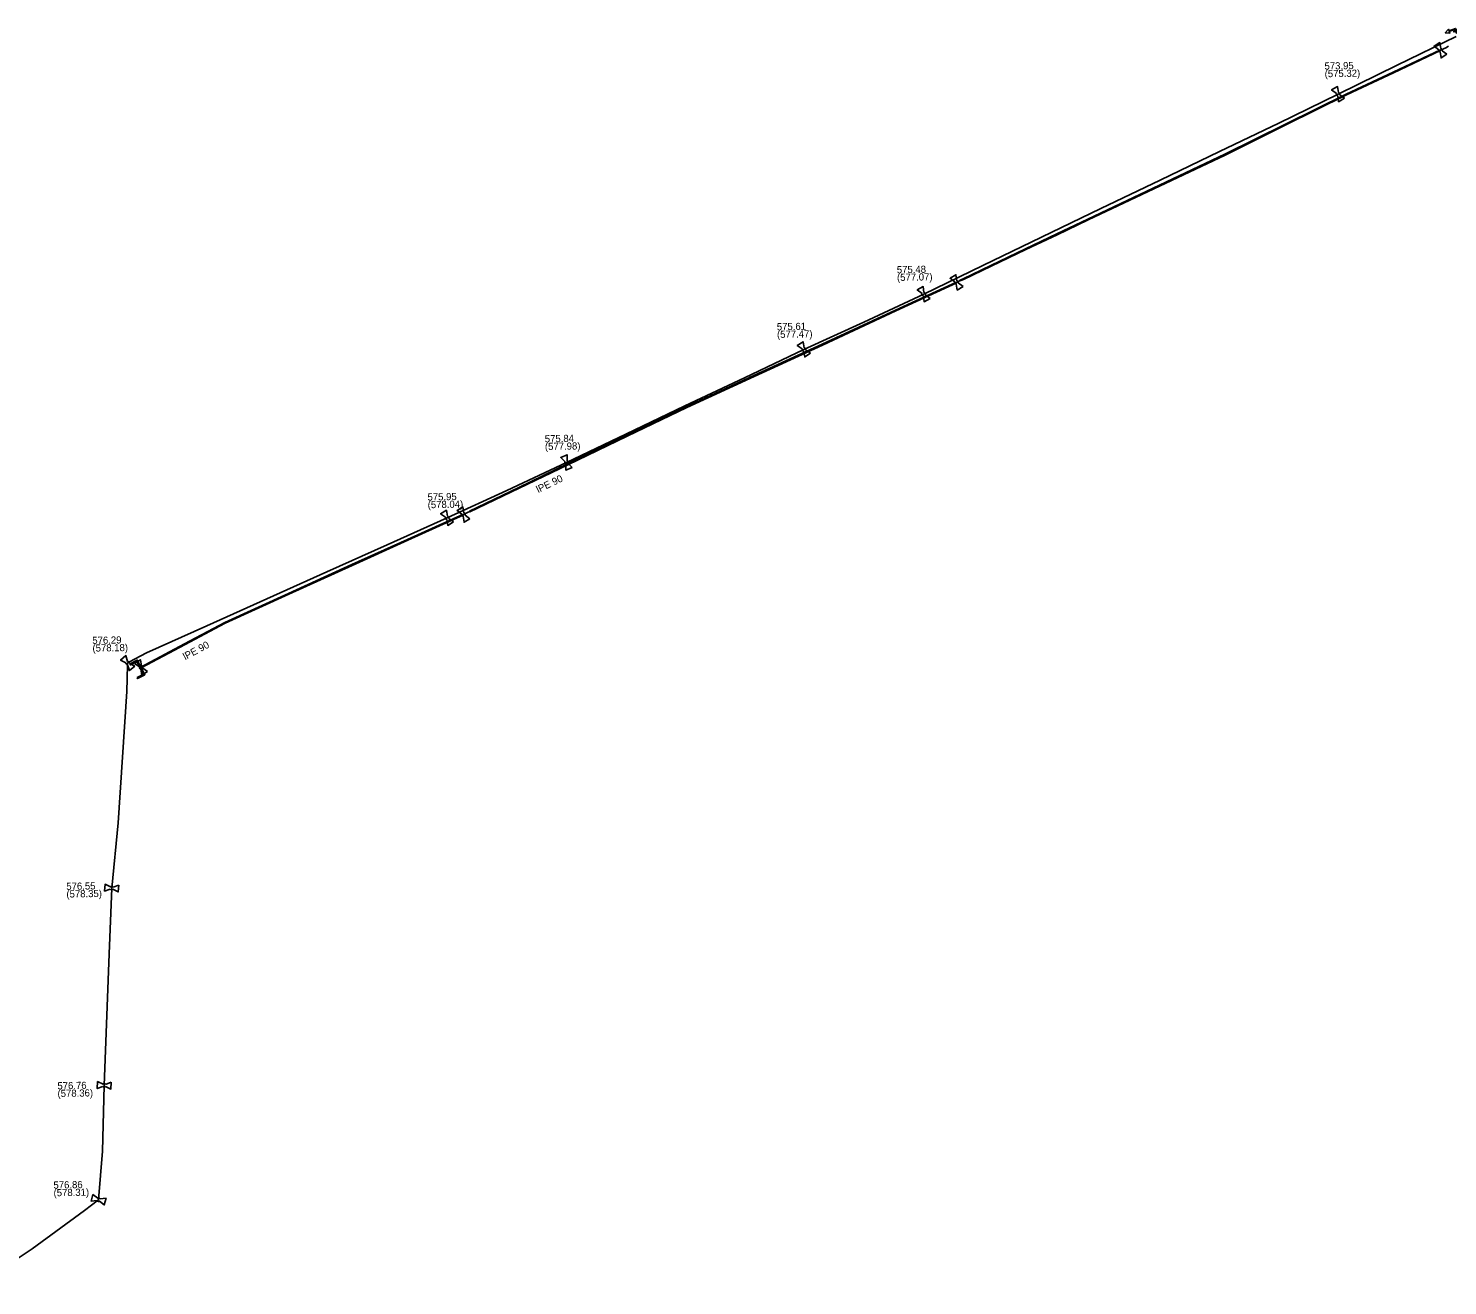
# Model space of a CAD drawing. Extents: x -643842 to -636370, y -1119190 to -1110210.
# Drawn here: x -642450.8 to -642192.2, y -1116709 to -1116479.8 of the extents above; entities that cross this region are included whole.
import ezdxf

# ---------------------------------------------------------------- set-up
doc = ezdxf.new("R2010")
doc.units = 0
for name, color, linetype in [('3', 7, 'Continuous'), ('Default', 7, 'Continuous'), ('Level 20', 7, 'Continuous'), ('Level 21', 7, 'Continuous'), ('Level 27', 7, 'Continuous'), ('Level 28', 7, 'Continuous'), ('Level 29', 7, 'Continuous'), ('Level 30', 7, 'Continuous'), ('Level 33', 7, 'Continuous')]:
    doc.layers.add(name, color=color, linetype=linetype)

msp = doc.modelspace()

# ---------------------------------------------------------------- linework, layer by layer
at = {"layer": '3'}
msp.add_lwpolyline([(-642431.02, -1116598.16), (-642429.86, -1116597.55), (-642431.07, -1116595.22), (-642432.24, -1116595.83), (-642432.32, -1116595.67), (-642431, -1116594.97), (-642429.6, -1116597.63), (-642430.93, -1116598.32), (-642431.02, -1116598.16)], dxfattribs=at)
at = {"layer": 'Default'}
for points in [[(-642193.54, -1116484.1), (-642193.59, -1116484.09), (-642193.64, -1116484.06), (-642193.72, -1116484.02), (-642193.76, -1116483.95), (-642193.8, -1116483.88), (-642193.8, -1116483.8), (-642193.8, -1116483.74), (-642193.79, -1116483.69)], [(-642193.44, -1116483.48), (-642193.39, -1116483.49), (-642193.34, -1116483.52), (-642193.26, -1116483.56), (-642193.22, -1116483.63), (-642193.18, -1116483.7), (-642193.18, -1116483.79), (-642193.18, -1116483.84), (-642193.19, -1116483.89)], [(-642212.22, -1116492.11), (-642212.27, -1116492.1), (-642212.31, -1116492.07), (-642212.39, -1116492.03), (-642212.43, -1116491.96), (-642212.47, -1116491.89), (-642212.47, -1116491.8), (-642212.47, -1116491.75), (-642212.46, -1116491.7)], [(-642212.1, -1116491.49), (-642212.05, -1116491.5), (-642212, -1116491.53), (-642211.93, -1116491.57), (-642211.89, -1116491.64), (-642211.85, -1116491.71), (-642211.85, -1116491.8), (-642211.85, -1116491.85), (-642211.86, -1116491.9)], [(-642281.73, -1116526.42), (-642281.78, -1116526.41), (-642281.83, -1116526.38), (-642281.91, -1116526.34), (-642281.95, -1116526.27), (-642281.99, -1116526.2), (-642281.99, -1116526.12), (-642281.99, -1116526.06), (-642281.98, -1116526.01)], [(-642281.63, -1116525.8), (-642281.58, -1116525.81), (-642281.53, -1116525.84), (-642281.45, -1116525.88), (-642281.41, -1116525.95), (-642281.37, -1116526.02), (-642281.37, -1116526.11), (-642281.37, -1116526.16), (-642281.38, -1116526.21)], [(-642287.74, -1116528.56), (-642287.79, -1116528.55), (-642287.83, -1116528.52), (-642287.91, -1116528.48), (-642287.95, -1116528.41), (-642287.99, -1116528.34), (-642287.99, -1116528.25), (-642287.99, -1116528.2), (-642287.97, -1116528.15)], [(-642287.62, -1116527.94), (-642287.57, -1116527.95), (-642287.52, -1116527.98), (-642287.45, -1116528.02), (-642287.41, -1116528.09), (-642287.37, -1116528.16), (-642287.37, -1116528.25), (-642287.37, -1116528.3), (-642287.38, -1116528.35)], [(-642309.55, -1116538.63), (-642309.6, -1116538.62), (-642309.65, -1116538.6), (-642309.73, -1116538.56), (-642309.77, -1116538.49), (-642309.82, -1116538.42), (-642309.82, -1116538.34), (-642309.83, -1116538.28), (-642309.81, -1116538.23)], [(-642309.47, -1116538.01), (-642309.42, -1116538.02), (-642309.37, -1116538.04), (-642309.29, -1116538.08), (-642309.25, -1116538.15), (-642309.2, -1116538.22), (-642309.2, -1116538.3), (-642309.19, -1116538.36), (-642309.21, -1116538.41)], [(-642352.88, -1116559.23), (-642352.93, -1116559.21), (-642352.97, -1116559.18), (-642353.04, -1116559.12), (-642353.07, -1116559.04), (-642353.1, -1116558.97), (-642353.09, -1116558.89), (-642353.08, -1116558.83), (-642353.06, -1116558.78)], [(-642352.68, -1116558.63), (-642352.63, -1116558.65), (-642352.58, -1116558.69), (-642352.52, -1116558.74), (-642352.49, -1116558.82), (-642352.46, -1116558.89), (-642352.47, -1116558.98), (-642352.48, -1116559.03), (-642352.5, -1116559.08)], [(-642374.58, -1116569.34), (-642374.63, -1116569.33), (-642374.68, -1116569.31), (-642374.75, -1116569.26), (-642374.8, -1116569.19), (-642374.84, -1116569.12), (-642374.84, -1116569.04), (-642374.84, -1116568.98), (-642374.83, -1116568.93)], [(-642374.48, -1116568.72), (-642374.43, -1116568.73), (-642374.38, -1116568.76), (-642374.31, -1116568.8), (-642374.26, -1116568.87), (-642374.22, -1116568.94), (-642374.22, -1116569.02), (-642374.22, -1116569.08), (-642374.23, -1116569.13)], [(-642371.59, -1116568.74), (-642371.64, -1116568.73), (-642371.69, -1116568.7), (-642371.77, -1116568.66), (-642371.81, -1116568.59), (-642371.85, -1116568.52), (-642371.85, -1116568.44), (-642371.85, -1116568.38), (-642371.84, -1116568.33)], [(-642371.49, -1116568.12), (-642371.44, -1116568.13), (-642371.39, -1116568.16), (-642371.31, -1116568.2), (-642371.27, -1116568.27), (-642371.23, -1116568.34), (-642371.23, -1116568.43), (-642371.23, -1116568.48), (-642371.24, -1116568.53)], [(-642432.75, -1116595.81), (-642432.8, -1116595.81), (-642432.85, -1116595.8), (-642432.93, -1116595.77), (-642432.99, -1116595.7), (-642433.04, -1116595.64), (-642433.06, -1116595.56), (-642433.07, -1116595.51), (-642433.06, -1116595.45)], [(-642432.75, -1116595.19), (-642432.7, -1116595.19), (-642432.64, -1116595.21), (-642432.57, -1116595.23), (-642432.51, -1116595.3), (-642432.46, -1116595.36), (-642432.44, -1116595.44), (-642432.43, -1116595.5), (-642432.44, -1116595.55)], [(-642430.35, -1116596.61), (-642430.4, -1116596.6), (-642430.45, -1116596.57), (-642430.53, -1116596.53), (-642430.57, -1116596.46), (-642430.61, -1116596.39), (-642430.61, -1116596.31), (-642430.61, -1116596.25), (-642430.6, -1116596.2)], [(-642430.25, -1116595.99), (-642430.2, -1116596), (-642430.15, -1116596.03), (-642430.07, -1116596.07), (-642430.03, -1116596.14), (-642429.99, -1116596.21), (-642429.99, -1116596.3), (-642429.99, -1116596.35), (-642430, -1116596.4)], [(-642435.44, -1116636.74), (-642435.47, -1116636.78), (-642435.52, -1116636.8), (-642435.6, -1116636.84), (-642435.68, -1116636.83), (-642435.76, -1116636.83), (-642435.83, -1116636.78), (-642435.88, -1116636.75), (-642435.91, -1116636.71)], [(-642435.88, -1116636.3), (-642435.85, -1116636.26), (-642435.8, -1116636.24), (-642435.72, -1116636.2), (-642435.64, -1116636.21), (-642435.56, -1116636.21), (-642435.48, -1116636.26), (-642435.44, -1116636.29), (-642435.41, -1116636.33)], [(-642436.78, -1116672.69), (-642436.82, -1116672.73), (-642436.86, -1116672.76), (-642436.94, -1116672.8), (-642437.02, -1116672.79), (-642437.1, -1116672.79), (-642437.18, -1116672.74), (-642437.22, -1116672.72), (-642437.26, -1116672.67)], [(-642437.24, -1116672.27), (-642437.2, -1116672.23), (-642437.15, -1116672.2), (-642437.08, -1116672.16), (-642437, -1116672.17), (-642436.92, -1116672.17), (-642436.84, -1116672.22), (-642436.8, -1116672.24), (-642436.76, -1116672.29)], [(-642437.87, -1116693.58), (-642437.91, -1116693.61), (-642437.96, -1116693.62), (-642438.05, -1116693.64), (-642438.13, -1116693.62), (-642438.2, -1116693.6), (-642438.26, -1116693.54), (-642438.3, -1116693.5), (-642438.32, -1116693.45)], [(-642438.21, -1116693.06), (-642438.17, -1116693.03), (-642438.12, -1116693.02), (-642438.03, -1116693), (-642437.95, -1116693.02), (-642437.88, -1116693.04), (-642437.81, -1116693.1), (-642437.78, -1116693.14), (-642437.76, -1116693.19)]]:
    msp.add_open_spline(points, degree=3, dxfattribs=at)
at = {"layer": 'Level 21'}
for points in [[(-642190.61, -1116481.26), (-642201.41, -1116486.49), (-642212.16, -1116491.8), (-642222.95, -1116497.06), (-642233.77, -1116502.23), (-642244.58, -1116507.45), (-642255.39, -1116512.66), (-642266.19, -1116517.88), (-642276.87, -1116523.03), (-642287.68, -1116528.25), (-642298.56, -1116533.34), (-642309.51, -1116538.32), (-642320.34, -1116543.48), (-642331.18, -1116548.64), (-642341.95, -1116553.77), (-642352.78, -1116558.93), (-642363.64, -1116564.04), (-642374.53, -1116569.03), (-642385.48, -1116573.94), (-642396.43, -1116578.86), (-642407.37, -1116583.77), (-642418.32, -1116588.69), (-642429.34, -1116593.63), (-642432.41, -1116595.29), (-642432.75, -1116595.5), (-642432.79, -1116595.88), (-642432.88, -1116600.71), (-642433.69, -1116612.68), (-642434.49, -1116624.61), (-642435.66, -1116636.52), (-642436.11, -1116648.51), (-642437.01, -1116672.48), (-642437.35, -1116684.48), (-642438.04, -1116693.32), (-642440.61, -1116695.3), (-642450.18, -1116702.26), (-642460.23, -1116708.98)], [(-642430.3, -1116596.3), (-642429.65, -1116595.96), (-642415, -1116588.17), (-642391.85, -1116577.63), (-642371.54, -1116568.43), (-642352.56, -1116559.27), (-642330.9, -1116548.87), (-642318.59, -1116543.18), (-642306.16, -1116537.46), (-642300.84, -1116534.97), (-642284.74, -1116527.53), (-642281.68, -1116526.11), (-642281.04, -1116525.78), (-642280.44, -1116525.51), (-642269.08, -1116520.07), (-642257.71, -1116514.63), (-642245.24, -1116508.73), (-642232.77, -1116502.83), (-642221.7, -1116497.35), (-642210.63, -1116491.88), (-642202.06, -1116487.83), (-642193.49, -1116483.79), (-642192.53, -1116483.33), (-642192.04, -1116483.05)]]:
    msp.add_lwpolyline(points, dxfattribs=at)
at = {"layer": 'Level 28'}
for points in [[(-642193.79, -1116483.69), (-642194.67, -1116483.04), (-642193.6, -1116482.4), (-642193.44, -1116483.48)], [(-642192.31, -1116484.54), (-642193.38, -1116485.18), (-642193.54, -1116484.1)], [(-642193.19, -1116483.89), (-642192.31, -1116484.54)], [(-642212.46, -1116491.7), (-642213.33, -1116491.04), (-642212.25, -1116490.41), (-642212.1, -1116491.49)], [(-642210.99, -1116492.56), (-642212.07, -1116493.19), (-642212.22, -1116492.11)], [(-642211.86, -1116491.9), (-642210.99, -1116492.56)], [(-642281.98, -1116526.01), (-642282.86, -1116525.36), (-642281.79, -1116524.72), (-642281.63, -1116525.8)], [(-642287.97, -1116528.15), (-642288.85, -1116527.48), (-642287.77, -1116526.86), (-642287.62, -1116527.94)], [(-642286.51, -1116529.02), (-642287.59, -1116529.64), (-642287.74, -1116528.56)], [(-642287.38, -1116528.35), (-642286.51, -1116529.02)], [(-642280.5, -1116526.86), (-642281.57, -1116527.5), (-642281.73, -1116526.42)], [(-642281.38, -1116526.21), (-642280.5, -1116526.86)], [(-642309.81, -1116538.23), (-642310.72, -1116537.62), (-642309.67, -1116536.93), (-642309.47, -1116538.01)], [(-642308.3, -1116539.02), (-642309.35, -1116539.71), (-642309.55, -1116538.63)], [(-642309.21, -1116538.41), (-642308.3, -1116539.02)], [(-642353.06, -1116558.78), (-642353.82, -1116558), (-642352.66, -1116557.54), (-642352.68, -1116558.63)], [(-642351.74, -1116559.86), (-642352.9, -1116560.32), (-642352.88, -1116559.23)], [(-642352.5, -1116559.08), (-642351.74, -1116559.86)], [(-642371.84, -1116568.33), (-642372.72, -1116567.68), (-642371.65, -1116567.04), (-642371.49, -1116568.12)], [(-642374.83, -1116568.93), (-642375.71, -1116568.29), (-642374.65, -1116567.64), (-642374.48, -1116568.72)], [(-642373.35, -1116569.77), (-642374.41, -1116570.42), (-642374.58, -1116569.34)], [(-642374.23, -1116569.13), (-642373.35, -1116569.77)], [(-642370.36, -1116569.18), (-642371.43, -1116569.82), (-642371.59, -1116568.74)], [(-642371.24, -1116568.53), (-642370.36, -1116569.18)], [(-642433.06, -1116595.45), (-642434.04, -1116594.96), (-642433.09, -1116594.14), (-642432.75, -1116595.19)], [(-642431.46, -1116596.04), (-642432.41, -1116596.86), (-642432.75, -1116595.81)], [(-642432.44, -1116595.55), (-642431.46, -1116596.04)], [(-642430.6, -1116596.2), (-642431.48, -1116595.55), (-642430.41, -1116594.91), (-642430.25, -1116595.99)], [(-642429.12, -1116597.05), (-642430.19, -1116597.69), (-642430.35, -1116596.61)], [(-642430, -1116596.4), (-642429.12, -1116597.05)], [(-642435.91, -1116636.71), (-642436.95, -1116637.06), (-642436.86, -1116635.81), (-642435.88, -1116636.3)], [(-642434.37, -1116635.98), (-642434.46, -1116637.23), (-642435.44, -1116636.74)], [(-642435.41, -1116636.33), (-642434.37, -1116635.98)], [(-642437.26, -1116672.67), (-642438.29, -1116673.05), (-642438.23, -1116671.8), (-642437.24, -1116672.27)], [(-642435.73, -1116671.91), (-642435.79, -1116673.16), (-642436.78, -1116672.69)], [(-642436.76, -1116672.29), (-642435.73, -1116671.91)], [(-642438.32, -1116693.45), (-642439.41, -1116693.58), (-642439.07, -1116692.38), (-642438.21, -1116693.06)], [(-642436.67, -1116693.06), (-642437.01, -1116694.26), (-642437.87, -1116693.58)], [(-642437.76, -1116693.19), (-642436.67, -1116693.06)]]:
    msp.add_lwpolyline(points, dxfattribs=at)
at = {"layer": 'Level 29'}
for points in [[(-642281.07, -1116525.71), (-642280.47, -1116525.44), (-642275.41, -1116523.02), (-642269.11, -1116520), (-642263.42, -1116517.28), (-642257.74, -1116514.56), (-642232.8, -1116502.76), (-642221.73, -1116497.29), (-642210.66, -1116491.81), (-642202.09, -1116487.77), (-642193.52, -1116483.72)], [(-642193.46, -1116483.86), (-642202.03, -1116487.9), (-642210.6, -1116491.95), (-642221.67, -1116497.42), (-642232.74, -1116502.9), (-642257.68, -1116514.7), (-642263.36, -1116517.42), (-642269.04, -1116520.14), (-642275.35, -1116523.16), (-642280.41, -1116525.58), (-642281.01, -1116525.85)], [(-642370.42, -1116567.81), (-642361.45, -1116563.48), (-642352.59, -1116559.2), (-642341.76, -1116554), (-642330.93, -1116548.8), (-642318.62, -1116543.11), (-642306.19, -1116537.39), (-642292.82, -1116531.18), (-642281.71, -1116526.04)], [(-642281.65, -1116526.18), (-642292.76, -1116531.32), (-642306.13, -1116537.53), (-642318.55, -1116543.24), (-642330.87, -1116548.94), (-642341.7, -1116554.14), (-642352.53, -1116559.34), (-642361.38, -1116563.61), (-642370.36, -1116567.95)], [(-642430.34, -1116596.23), (-642422.36, -1116592), (-642415.03, -1116588.1), (-642403.46, -1116582.83), (-642391.88, -1116577.56), (-642381.73, -1116572.96), (-642371.57, -1116568.36)], [(-642371.51, -1116568.5), (-642381.66, -1116573.1), (-642391.82, -1116577.7), (-642403.39, -1116582.97), (-642414.97, -1116588.24), (-642422.29, -1116592.13), (-642430.26, -1116596.37)]]:
    msp.add_lwpolyline(points, dxfattribs=at)
at = {"layer": 'Level 30'}
for points in [[(-642281.04, -1116525.78), (-642280.44, -1116525.51), (-642275.38, -1116523.09), (-642269.08, -1116520.07), (-642263.39, -1116517.35), (-642257.71, -1116514.63), (-642245.24, -1116508.73), (-642232.77, -1116502.83), (-642221.7, -1116497.35), (-642210.63, -1116491.88), (-642202.06, -1116487.83), (-642193.49, -1116483.79)], [(-642370.39, -1116567.88), (-642361.42, -1116563.54), (-642352.56, -1116559.27), (-642341.73, -1116554.07), (-642330.9, -1116548.87), (-642318.59, -1116543.18), (-642306.16, -1116537.46), (-642292.79, -1116531.25), (-642281.68, -1116526.11)], [(-642430.3, -1116596.3), (-642422.33, -1116592.06), (-642415, -1116588.17), (-642403.43, -1116582.9), (-642391.85, -1116577.63), (-642381.7, -1116573.03), (-642371.54, -1116568.43)]]:
    msp.add_lwpolyline(points, dxfattribs=at)
at = {"layer": 'Level 33'}
msp.add_lwpolyline([(-642190.76, -1116480.2), (-642190.85, -1116479.97), (-642191.9, -1116480.39), (-642191.78, -1116480.68), (-642192.62, -1116480.61), (-642192.06, -1116479.98), (-642191.94, -1116480.27), (-642190.78, -1116479.81), (-642190.64, -1116480.16), (-642190.3, -1116480.02), (-642190.25, -1116480.14), (-642190.6, -1116480.27), (-642190.46, -1116480.62), (-642190.58, -1116480.66), (-642190.71, -1116480.32), (-642191.06, -1116480.46), (-642191.11, -1116480.34), (-642190.76, -1116480.2)], dxfattribs=at)

# ---------------------------------------------------------------- texts
at = {"layer": 'Level 20'}
for rotation, p in [(25.7626, (-642357.91, -1116564.52)), (28.0014, (-642422.25, -1116594.98))]:
    msp.add_text('lPE 90', height=1.3, rotation=rotation, dxfattribs=at).set_placement(p)
at = {"layer": 'Level 27'}
for s, p in [('573.95', (-642214.62, -1116487.32)), ('(575.32)', (-642214.59, -1116488.72)), ('575.48', (-642292.56, -1116524.45)), ('(577.07)', (-642292.53, -1116525.85)), ('575.61', (-642314.43, -1116534.84)), ('(577.47)', (-642314.4, -1116536.24)), ('575.84', (-642356.72, -1116555.27)), ('(577.98)', (-642356.69, -1116556.67)), ('575.95', (-642378.09, -1116565.88)), ('(578.04)', (-642378.06, -1116567.28)), ('576.29', (-642439.18, -1116592.02)), ('(578.18)', (-642439.15, -1116593.42)), ('576.55', (-642443.92, -1116636.85)), ('(578.35)', (-642443.9, -1116638.25)), ('576.76', (-642445.54, -1116673.2)), ('(578.36)', (-642445.52, -1116674.6)), ('576.86', (-642446.26, -1116691.3)), ('(578.31)', (-642446.24, -1116692.7))]:
    msp.add_text(s, height=1.3, rotation=1, dxfattribs=at).set_placement(p)

doc.saveas('drawing.dxf')
